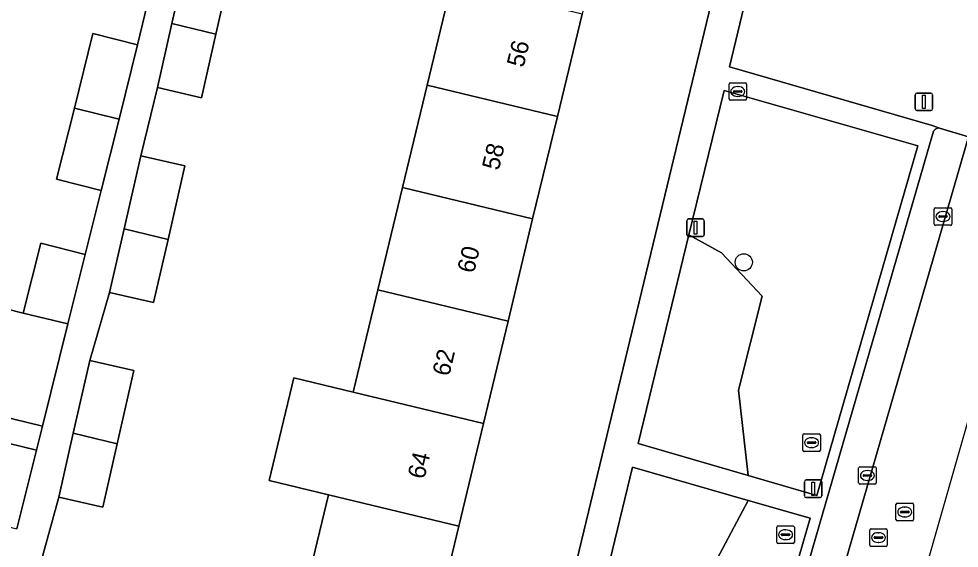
# Model space of a CAD drawing. Extents: x 162803 to 163818, y 381639 to 382475.
# Drawn here: x 163706.9 to 163760.5, y 382064.8 to 382094.9 of the extents above; entities that cross this region are included whole.
import ezdxf

# ---------------------------------------------------------------- set-up
doc = ezdxf.new("R2010")
doc.units = 0
for name, color, linetype in [('IMGEO_Boom', 7, 'Continuous'), ('IMGEO_Erf', 7, 'Continuous'), ('IMGEO_Groenvoorziening', 7, 'Continuous'), ('IMGEO_Kolk', 7, 'Continuous'), ('IMGEO_Lichtmast', 7, 'Continuous'), ('IMGEO_Pand', 7, 'Continuous'), ('IMGEO_Pand_nummerreeks', 7, 'Continuous'), ('IMGEO_Parkeervlak_open', 7, 'Continuous'), ('IMGEO_Rijbaan_lokaal_open', 7, 'Continuous'), ('IMGEO_Rioolput', 7, 'Continuous'), ('IMGEO_Voetpad_open', 7, 'Continuous')]:
    doc.layers.add(name, color=color, linetype=linetype)

msp = doc.modelspace()

# ---------------------------------------------------------------- linework, layer by layer
at = {"layer": 'IMGEO_Boom'}
msp.add_circle((163748.231, 382081.063), 0.489, dxfattribs=at)
at = {"layer": 'IMGEO_Erf'}
for points in [[(163706.171, 382078.411), (163707.154, 382078.174), (163708.147, 382082.151), (163710.691, 382081.516), (163711.163, 382083.409), (163711.6, 382085.159), (163709.056, 382085.794), (163710.066, 382089.842), (163711.129, 382094.098), (163713.673, 382093.463), (163717.277, 382108.409), (163714.817, 382109.006), (163715.851, 382113.276), (163711.507, 382114.328), (163712.943, 382120.257), (163705.059, 382122.002)], [(163748.892, 382111.471), (163743.263, 382112.863), (163741.823, 382106.888), (163740.416, 382101.046), (163739.011, 382095.215), (163737.603, 382089.373), (163736.196, 382083.533), (163734.79, 382077.702), (163733.385, 382071.869), (163731.978, 382066.029), (163730.572, 382060.197), (163729.13, 382054.211), (163735.93, 382052.586), (163749.786, 382109.999)], [(163719.089, 382098.235), (163718.136, 382094.064), (163717.308, 382090.444), (163714.798, 382091.018), (163713.86, 382087.136), (163716.369, 382086.563), (163715.41, 382082.37), (163714.587, 382078.772), (163712.078, 382079.346), (163710.955, 382075.464), (163713.464, 382074.891), (163712.511, 382070.72), (163711.683, 382067.1), (163709.173, 382067.674), (163708.008, 382063.394)], [(163723.156, 382061.983), (163724.562, 382067.816), (163721.171, 382068.633), (163722.578, 382074.473), (163725.969, 382073.656), (163727.375, 382079.488), (163728.78, 382085.319), (163730.187, 382091.16), (163731.595, 382097.002)], [(163705.398, 382070.963), (163707.905, 382070.359), (163708.246, 382071.726), (163705.739, 382072.33)]]:
    msp.add_lwpolyline(points, dxfattribs=at)
at = {"layer": 'IMGEO_Groenvoorziening'}
msp.add_lwpolyline([(163751.434, 382108.895), (163747.42, 382092.199), (163758.976, 382088.868), (163759.393, 382088.7), (163761.039, 382088.22), (163763.321, 382096.072), (163765.543, 382103.783)], dxfattribs=at)
for points in [[(163758.151, 382087.703), (163747.107, 382090.861), (163745.1, 382082.621), (163746.96, 382081.602), (163749.276, 382079.141), (163747.934, 382073.782), (163748.486, 382068.912), (163752.392, 382067.775)], [(163745.1, 382082.621), (163742.206, 382070.74), (163748.486, 382068.912), (163747.934, 382073.782), (163749.276, 382079.141), (163746.96, 382081.602)], [(163748.489, 382067.489), (163741.896, 382069.388), (163740.601, 382064.047), (163742.441, 382062.473), (163743.877, 382062.249), (163746.214, 382063.24)], [(163752.016, 382066.473), (163748.489, 382067.489), (163746.214, 382063.24), (163743.877, 382062.249), (163742.441, 382062.473), (163740.601, 382064.047), (163737.82, 382052.584), (163747.2, 382049.873)]]:
    msp.add_lwpolyline(points, close=True, dxfattribs=at)
at = {"layer": 'IMGEO_Kolk'}
for p, q in [((163759.091, 382083.245), (163759.091, 382084.097)), ((163759.166, 382084.171), (163760.018, 382084.171)), ((163759.579, 382083.951), (163759.604, 382083.951)), ((163760.092, 382084.097), (163760.092, 382083.245)), ((163759.35, 382083.665), (163759.35, 382083.677)), ((163759.788, 382083.628), (163759.39, 382083.628)), ((163759.393, 382083.714), (163759.791, 382083.714)), ((163759.602, 382083.391), (163759.577, 382083.391)), ((163759.834, 382083.677), (163759.834, 382083.665)), ((163760.018, 382083.171), (163759.166, 382083.171)), ((163751.597, 382070.359), (163751.597, 382071.211)), ((163751.672, 382071.285), (163752.524, 382071.285)), ((163752.085, 382071.065), (163752.11, 382071.065)), ((163752.598, 382071.211), (163752.598, 382070.359)), ((163751.856, 382070.779), (163751.856, 382070.791)), ((163752.294, 382070.742), (163751.896, 382070.742)), ((163751.899, 382070.828), (163752.297, 382070.828)), ((163752.108, 382070.505), (163752.083, 382070.505)), ((163752.34, 382070.791), (163752.34, 382070.779)), ((163752.524, 382070.285), (163751.672, 382070.285)), ((163754.782, 382068.489), (163754.782, 382069.341)), ((163754.857, 382069.415), (163755.709, 382069.415)), ((163755.783, 382069.341), (163755.783, 382068.489)), ((163755.041, 382068.909), (163755.041, 382068.921)), ((163755.479, 382068.872), (163755.081, 382068.872)), ((163755.084, 382068.958), (163755.482, 382068.958)), ((163755.27, 382069.195), (163755.295, 382069.195)), ((163755.525, 382068.921), (163755.525, 382068.909)), ((163755.709, 382068.415), (163754.857, 382068.415)), ((163755.293, 382068.635), (163755.268, 382068.635)), ((163750.114, 382065.11), (163750.114, 382065.962)), ((163750.189, 382066.036), (163751.041, 382066.036)), ((163750.416, 382065.579), (163750.814, 382065.579)), ((163750.602, 382065.816), (163750.627, 382065.816)), ((163751.115, 382065.962), (163751.115, 382065.11)), ((163750.373, 382065.53), (163750.373, 382065.542)), ((163750.811, 382065.493), (163750.413, 382065.493)), ((163750.625, 382065.256), (163750.6, 382065.256)), ((163750.857, 382065.542), (163750.857, 382065.53)), ((163751.041, 382065.036), (163750.189, 382065.036))]:
    msp.add_line(p, q, dxfattribs=at)
for points in [[(163759.091, 382083.245), (163759.091, 382084.097)], [(163759.166, 382084.171), (163760.018, 382084.171)], [(163760.092, 382084.097), (163760.092, 382083.245)], [(163760.018, 382083.171), (163759.166, 382083.171)], [(163751.597, 382070.359), (163751.597, 382071.211)], [(163751.672, 382071.285), (163752.524, 382071.285)], [(163752.598, 382071.211), (163752.598, 382070.359)], [(163752.524, 382070.285), (163751.672, 382070.285)], [(163754.782, 382068.489), (163754.782, 382069.341)], [(163754.857, 382069.415), (163755.709, 382069.415)], [(163755.783, 382069.341), (163755.783, 382068.489)], [(163755.709, 382068.415), (163754.857, 382068.415)], [(163750.114, 382065.11), (163750.114, 382065.962)], [(163750.189, 382066.036), (163751.041, 382066.036)], [(163751.115, 382065.962), (163751.115, 382065.11)], [(163751.041, 382065.036), (163750.189, 382065.036)]]:
    msp.add_lwpolyline(points, dxfattribs=at)
for centre, radius, start, end in [((163759.168, 382084.095), 0.0765, 91.552, 178.448), ((163759.168, 382084.095), 0.0765, 91.552, 178.448), ((163760.016, 382084.095), 0.0765, 1.552, 88.448), ((163760.016, 382084.095), 0.0765, 1.552, 88.448), ((163759.39, 382083.674), 0.0403, 85.8775, 175.7526), ((163759.387, 382083.664), 0.0366, 178.938, 274.7102), ((163759.791, 382083.671), 0.043, 264.8664, 352.4533), ((163759.795, 382083.676), 0.0386, 1.7309, 96.639), ((163759.168, 382083.247), 0.0765, 181.552, 268.448), ((163759.168, 382083.247), 0.0765, 181.552, 268.448), ((163760.016, 382083.247), 0.0765, 271.552, 358.448), ((163760.016, 382083.247), 0.0765, 271.552, 358.448), ((163751.674, 382071.209), 0.0765, 91.552, 178.448), ((163751.674, 382071.209), 0.0765, 91.552, 178.448), ((163752.522, 382071.209), 0.0765, 1.552, 88.448), ((163752.522, 382071.209), 0.0765, 1.552, 88.448), ((163751.896, 382070.788), 0.0403, 85.8775, 175.7526), ((163751.893, 382070.778), 0.0366, 178.938, 274.7102), ((163752.297, 382070.785), 0.043, 264.8664, 352.4533), ((163752.301, 382070.79), 0.0386, 1.7309, 96.639), ((163751.674, 382070.361), 0.0765, 181.552, 268.448), ((163751.674, 382070.361), 0.0765, 181.552, 268.448), ((163752.522, 382070.361), 0.0765, 271.552, 358.448), ((163752.522, 382070.361), 0.0765, 271.552, 358.448), ((163754.859, 382069.339), 0.0765, 91.552, 178.448), ((163754.859, 382069.339), 0.0765, 91.552, 178.448), ((163755.707, 382069.339), 0.0765, 1.552, 88.448), ((163755.707, 382069.339), 0.0765, 1.552, 88.448), ((163755.081, 382068.918), 0.0403, 85.8775, 175.7526), ((163755.078, 382068.908), 0.0366, 178.938, 274.7102), ((163755.482, 382068.915), 0.043, 264.8664, 352.4533), ((163755.486, 382068.92), 0.0386, 1.7309, 96.639), ((163754.859, 382068.491), 0.0765, 181.552, 268.448), ((163754.859, 382068.491), 0.0765, 181.552, 268.448), ((163755.707, 382068.491), 0.0765, 271.552, 358.448), ((163755.707, 382068.491), 0.0765, 271.552, 358.448), ((163750.191, 382065.96), 0.0765, 91.552, 178.448), ((163750.191, 382065.96), 0.0765, 91.552, 178.448), ((163750.413, 382065.539), 0.0403, 85.8775, 175.7526), ((163750.818, 382065.541), 0.0386, 1.7309, 96.639), ((163751.039, 382065.96), 0.0765, 1.552, 88.448), ((163751.039, 382065.96), 0.0765, 1.552, 88.448), ((163750.191, 382065.112), 0.0765, 181.552, 268.448), ((163750.191, 382065.112), 0.0765, 181.552, 268.448), ((163750.41, 382065.529), 0.0366, 178.938, 274.7102), ((163750.814, 382065.536), 0.043, 264.8664, 352.4533), ((163751.039, 382065.112), 0.0765, 271.552, 358.448), ((163751.039, 382065.112), 0.0765, 271.552, 358.448)]:
    msp.add_arc(centre, radius, start, end, dxfattribs=at)
for centre, major_axis, ratio, start_param, end_param in [((163759.578, 382083.671), (-0.387, 0.002), 0.722429, 4.712389, 7.853982), ((163759.603, 382083.671), (-0.39, 0.002), 0.717154, 1.570796, 4.712389), ((163752.084, 382070.785), (-0.387, 0.002), 0.722429, 4.712389, 7.853982), ((163752.109, 382070.785), (-0.39, 0.002), 0.717154, 1.570796, 4.712389), ((163755.269, 382068.915), (-0.387, 0.002), 0.722429, 4.712389, 7.853982), ((163755.294, 382068.915), (-0.39, 0.002), 0.717154, 1.570796, 4.712389), ((163750.601, 382065.536), (-0.387, 0.002), 0.722429, 4.712389, 7.853982), ((163750.626, 382065.536), (-0.39, 0.002), 0.717154, 1.570796, 4.712389)]:
    msp.add_ellipse(centre, major_axis=major_axis, ratio=ratio, start_param=start_param, end_param=end_param, dxfattribs=at)
at = {"layer": 'IMGEO_Lichtmast'}
for p, q in [((163758.004, 382089.808), (163758.004, 382090.608)), ((163758.004, 382090.608), (163758.004, 382089.808)), ((163758.104, 382090.708), (163758.894, 382090.708)), ((163758.894, 382090.708), (163758.104, 382090.708)), ((163758.994, 382090.608), (163758.994, 382089.808)), ((163758.994, 382089.808), (163758.994, 382090.608)), ((163758.894, 382089.708), (163758.104, 382089.708)), ((163758.104, 382089.708), (163758.894, 382089.708)), ((163744.99, 382082.635), (163744.99, 382083.435)), ((163744.99, 382083.435), (163744.99, 382082.635)), ((163745.09, 382083.535), (163745.88, 382083.535)), ((163745.88, 382083.535), (163745.09, 382083.535)), ((163745.98, 382083.435), (163745.98, 382082.635)), ((163745.98, 382082.635), (163745.98, 382083.435)), ((163745.88, 382082.535), (163745.09, 382082.535)), ((163745.09, 382082.535), (163745.88, 382082.535)), ((163751.688, 382067.757), (163751.688, 382068.557)), ((163751.688, 382068.557), (163751.688, 382067.757)), ((163751.788, 382068.657), (163752.578, 382068.657)), ((163752.578, 382068.657), (163751.788, 382068.657)), ((163752.678, 382068.557), (163752.678, 382067.757)), ((163752.678, 382067.757), (163752.678, 382068.557)), ((163752.578, 382067.657), (163751.788, 382067.657)), ((163751.788, 382067.657), (163752.578, 382067.657))]:
    msp.add_line(p, q, dxfattribs=at)
for points in [[(163758.424, 382090.583), (163758.574, 382090.583), (163758.574, 382089.833), (163758.424, 382089.833), (163758.424, 382090.583)], [(163745.41, 382083.41), (163745.56, 382083.41), (163745.56, 382082.66), (163745.41, 382082.66), (163745.41, 382083.41)], [(163752.108, 382068.532), (163752.258, 382068.532), (163752.258, 382067.782), (163752.108, 382067.782), (163752.108, 382068.532)]]:
    msp.add_lwpolyline(points, dxfattribs=at)
for centre, start, end in [((163758.104, 382090.608), 90, 180), ((163758.104, 382090.608), 90, 180), ((163758.894, 382090.608), 0, 90), ((163758.894, 382090.608), 360, 90), ((163758.104, 382089.808), 180, 270), ((163758.104, 382089.808), 180, 270), ((163758.894, 382089.808), 270, 0), ((163758.894, 382089.808), 270, 0), ((163745.09, 382083.435), 90, 180), ((163745.09, 382083.435), 90, 180), ((163745.88, 382083.435), 0, 90), ((163745.88, 382083.435), 360, 90), ((163745.09, 382082.635), 180, 270), ((163745.09, 382082.635), 180, 270), ((163745.88, 382082.635), 270, 0), ((163745.88, 382082.635), 270, 0), ((163751.788, 382068.557), 90, 180), ((163751.788, 382068.557), 90, 180), ((163752.578, 382068.557), 0, 90), ((163752.578, 382068.557), 360, 90), ((163751.788, 382067.757), 180, 270), ((163751.788, 382067.757), 180, 270), ((163752.578, 382067.757), 270, 0), ((163752.578, 382067.757), 270, 0)]:
    msp.add_arc(centre, 0.1, start, end, dxfattribs=at)
at = {"layer": 'IMGEO_Pand'}
for points in [[(163715.633, 382094.667), (163718.136, 382094.064), (163719.089, 382098.235), (163716.58, 382098.808)], [(163739.011, 382095.215), (163731.595, 382097.002), (163730.187, 382091.16), (163737.603, 382089.373)], [(163715.633, 382094.667), (163714.798, 382091.018), (163717.308, 382090.444), (163718.136, 382094.064)], [(163710.066, 382089.842), (163712.615, 382089.227), (163713.673, 382093.463), (163711.129, 382094.098)], [(163730.187, 382091.16), (163728.78, 382085.319), (163736.196, 382083.533), (163737.603, 382089.373)], [(163712.615, 382089.227), (163710.066, 382089.842), (163709.056, 382085.794), (163711.6, 382085.159)], [(163712.907, 382082.973), (163715.41, 382082.37), (163716.369, 382086.563), (163713.86, 382087.136)], [(163734.79, 382077.702), (163736.196, 382083.533), (163728.78, 382085.319), (163727.375, 382079.488)], [(163712.907, 382082.973), (163712.078, 382079.346), (163714.587, 382078.772), (163715.41, 382082.37)], [(163710.691, 382081.516), (163708.147, 382082.151), (163707.154, 382078.174), (163709.703, 382077.559)], [(163734.79, 382077.702), (163727.375, 382079.488), (163725.969, 382073.656), (163733.385, 382071.869)], [(163709.703, 382077.559), (163707.154, 382078.174), (163706.171, 382078.411), (163704.772, 382072.805), (163705.793, 382072.55), (163705.739, 382072.33), (163708.246, 382071.726)], [(163710.008, 382071.323), (163712.511, 382070.72), (163713.464, 382074.891), (163710.955, 382075.464)], [(163733.385, 382071.869), (163725.969, 382073.656), (163722.578, 382074.473), (163721.171, 382068.633), (163724.562, 382067.816), (163731.978, 382066.029)], [(163707.905, 382070.359), (163705.398, 382070.963), (163704.279, 382066.484), (163706.787, 382065.879)], [(163710.008, 382071.323), (163709.173, 382067.674), (163711.683, 382067.1), (163712.511, 382070.72)], [(163723.156, 382061.983), (163730.572, 382060.197), (163731.978, 382066.029), (163724.562, 382067.816)]]:
    msp.add_lwpolyline(points, close=True, dxfattribs=at)
at = {"layer": 'IMGEO_Parkeervlak_open'}
for points in [[(163761.039, 382088.22), (163759.393, 382088.7)], [(163759.05, 382088.536), (163744.284, 382037.611), (163743.022, 382033.481), (163742.967, 382033.162), (163737.386, 382015.822), (163739.262, 382015.202), (163744.884, 382032.599), (163746.186, 382036.915), (163761.039, 382088.22)]]:
    msp.add_lwpolyline(points, dxfattribs=at)
msp.add_arc((163759.353, 382088.344), 0.359, 83.5459, 147.5622, dxfattribs=at)
at = {"layer": 'IMGEO_Rijbaan_lokaal_open'}
for points in [[(163749.351, 382031.238), (163767.396, 382094.288), (163771.741, 382110.043), (163781.021, 382143.687), (163785.255, 382161.025), (163785.581, 382162.442), (163787.433, 382170.264), (163787.952, 382172.447), (163783.026, 382173.42), (163781.662, 382167.627), (163780.371, 382162.055), (163779.065, 382156.581), (163777.537, 382150.439), (163774.927, 382139.718), (163772.313, 382129.555), (163769.939, 382120.437), (163769.702, 382119.488)], [(163765.543, 382103.783), (163763.321, 382096.072), (163761.039, 382088.22), (163746.186, 382036.915), (163744.884, 382032.599), (163749.351, 382031.238)]]:
    msp.add_lwpolyline(points, dxfattribs=at)
at = {"layer": 'IMGEO_Rioolput'}
for p, q in [((163747.39, 382090.371), (163747.39, 382091.223)), ((163747.465, 382091.297), (163748.317, 382091.297)), ((163747.649, 382090.791), (163747.649, 382090.803)), ((163747.692, 382090.84), (163748.09, 382090.84)), ((163747.878, 382091.077), (163747.903, 382091.077)), ((163748.133, 382090.803), (163748.133, 382090.791)), ((163748.391, 382091.223), (163748.391, 382090.371)), ((163748.317, 382090.297), (163747.465, 382090.297)), ((163748.087, 382090.754), (163747.689, 382090.754)), ((163747.901, 382090.517), (163747.876, 382090.517)), ((163756.91, 382066.407), (163756.91, 382067.259)), ((163756.985, 382067.333), (163757.837, 382067.333)), ((163757.911, 382067.259), (163757.911, 382066.407)), ((163757.169, 382066.827), (163757.169, 382066.839)), ((163757.607, 382066.79), (163757.209, 382066.79)), ((163757.212, 382066.876), (163757.61, 382066.876)), ((163757.398, 382067.113), (163757.423, 382067.113)), ((163757.653, 382066.839), (163757.653, 382066.827)), ((163757.837, 382066.333), (163756.985, 382066.333)), ((163757.421, 382066.553), (163757.396, 382066.553)), ((163755.412, 382064.948), (163755.412, 382065.8)), ((163755.487, 382065.874), (163756.339, 382065.874)), ((163755.9, 382065.654), (163755.925, 382065.654)), ((163756.413, 382065.8), (163756.413, 382064.948)), ((163755.671, 382065.368), (163755.671, 382065.38)), ((163756.109, 382065.331), (163755.711, 382065.331)), ((163755.714, 382065.417), (163756.112, 382065.417)), ((163755.923, 382065.094), (163755.898, 382065.094)), ((163756.155, 382065.38), (163756.155, 382065.368)), ((163756.339, 382064.874), (163755.487, 382064.874))]:
    msp.add_line(p, q, dxfattribs=at)
for points in [[(163747.39, 382090.371), (163747.39, 382091.223)], [(163747.465, 382091.297), (163748.317, 382091.297)], [(163748.391, 382091.223), (163748.391, 382090.371)], [(163748.317, 382090.297), (163747.465, 382090.297)], [(163756.91, 382066.407), (163756.91, 382067.259)], [(163756.985, 382067.333), (163757.837, 382067.333)], [(163757.911, 382067.259), (163757.911, 382066.407)], [(163757.837, 382066.333), (163756.985, 382066.333)], [(163755.412, 382064.948), (163755.412, 382065.8)], [(163755.487, 382065.874), (163756.339, 382065.874)], [(163756.413, 382065.8), (163756.413, 382064.948)], [(163756.339, 382064.874), (163755.487, 382064.874)]]:
    msp.add_lwpolyline(points, dxfattribs=at)
for centre, radius, start, end in [((163747.467, 382091.221), 0.0765, 91.552, 178.448), ((163747.467, 382091.221), 0.0765, 91.552, 178.448), ((163747.689, 382090.8), 0.0403, 85.8775, 175.7526), ((163747.686, 382090.79), 0.0366, 178.938, 274.7102), ((163748.09, 382090.797), 0.043, 264.8664, 352.4533), ((163748.094, 382090.802), 0.0386, 1.7309, 96.639), ((163748.315, 382091.221), 0.0765, 1.552, 88.448), ((163748.315, 382091.221), 0.0765, 1.552, 88.448), ((163747.467, 382090.373), 0.0765, 181.552, 268.448), ((163747.467, 382090.373), 0.0765, 181.552, 268.448), ((163748.315, 382090.373), 0.0765, 271.552, 358.448), ((163748.315, 382090.373), 0.0765, 271.552, 358.448), ((163756.987, 382067.257), 0.0765, 91.552, 178.448), ((163756.987, 382067.257), 0.0765, 91.552, 178.448), ((163757.835, 382067.257), 0.0765, 1.552, 88.448), ((163757.835, 382067.257), 0.0765, 1.552, 88.448), ((163757.209, 382066.836), 0.0403, 85.8775, 175.7526), ((163757.206, 382066.826), 0.0366, 178.938, 274.7102), ((163757.61, 382066.833), 0.043, 264.8664, 352.4533), ((163757.614, 382066.838), 0.0386, 1.7309, 96.639), ((163756.987, 382066.409), 0.0765, 181.552, 268.448), ((163756.987, 382066.409), 0.0765, 181.552, 268.448), ((163757.835, 382066.409), 0.0765, 271.552, 358.448), ((163757.835, 382066.409), 0.0765, 271.552, 358.448), ((163755.489, 382065.798), 0.0765, 91.552, 178.448), ((163755.489, 382065.798), 0.0765, 91.552, 178.448), ((163756.337, 382065.798), 0.0765, 1.552, 88.448), ((163756.337, 382065.798), 0.0765, 1.552, 88.448), ((163755.711, 382065.377), 0.0403, 85.8775, 175.7526), ((163755.708, 382065.367), 0.0366, 178.938, 274.7102), ((163756.112, 382065.374), 0.043, 264.8664, 352.4533), ((163756.116, 382065.379), 0.0386, 1.7309, 96.639), ((163755.489, 382064.95), 0.0765, 181.552, 268.448), ((163755.489, 382064.95), 0.0765, 181.552, 268.448), ((163756.337, 382064.95), 0.0765, 271.552, 358.448), ((163756.337, 382064.95), 0.0765, 271.552, 358.448)]:
    msp.add_arc(centre, radius, start, end, dxfattribs=at)
for centre, major_axis, ratio, start_param, end_param in [((163747.877, 382090.797), (-0.387, 0.002), 0.722429, 4.712389, 7.853982), ((163747.902, 382090.797), (-0.39, 0.002), 0.717154, 1.570796, 4.712389), ((163757.397, 382066.833), (-0.387, 0.002), 0.722429, 4.712389, 7.853982), ((163757.422, 382066.833), (-0.39, 0.002), 0.717154, 1.570796, 4.712389), ((163755.899, 382065.374), (-0.387, 0.002), 0.722429, 4.712389, 7.853982), ((163755.924, 382065.374), (-0.39, 0.002), 0.717154, 1.570796, 4.712389)]:
    msp.add_ellipse(centre, major_axis=major_axis, ratio=ratio, start_param=start_param, end_param=end_param, dxfattribs=at)
at = {"layer": 'IMGEO_Voetpad_open'}
for points in [[(163749.786, 382109.999), (163735.93, 382052.586), (163735.438, 382050.55), (163727.259, 382016.658)], [(163759.393, 382088.7), (163758.976, 382088.868), (163747.42, 382092.199), (163751.434, 382108.895)], [(163717.277, 382108.409), (163713.673, 382093.463), (163712.615, 382089.227), (163711.6, 382085.159), (163711.163, 382083.409), (163710.691, 382081.516), (163709.703, 382077.559), (163708.246, 382071.726), (163707.905, 382070.359), (163706.787, 382065.879)], [(163708.008, 382063.394), (163709.173, 382067.674), (163710.008, 382071.323), (163710.955, 382075.464), (163712.078, 382079.346), (163712.907, 382082.973), (163713.86, 382087.136), (163714.798, 382091.018), (163715.633, 382094.667), (163716.58, 382098.808)], [(163739.262, 382015.202), (163737.386, 382015.822), (163742.967, 382033.162), (163743.022, 382033.481), (163744.284, 382037.611), (163759.05, 382088.536)]]:
    msp.add_lwpolyline(points, dxfattribs=at)
for points in [[(163742.206, 382070.74), (163745.1, 382082.621), (163747.107, 382090.861), (163758.151, 382087.703), (163752.392, 382067.775), (163748.486, 382068.912)], [(163737.82, 382052.584), (163740.601, 382064.047), (163741.896, 382069.388), (163748.489, 382067.489), (163752.016, 382066.473), (163747.2, 382049.873)]]:
    msp.add_lwpolyline(points, close=True, dxfattribs=at)
msp.add_arc((163759.353, 382088.344), 0.359, 83.5459, 147.5622, dxfattribs=at)

# ---------------------------------------------------------------- texts
at = {"layer": 'IMGEO_Pand_nummerreeks'}
for s, rotation, p in [('56', 76.4521, (163735.673, 382092.122)), ('58', 76.4521, (163734.26, 382086.259)), ('60', 76.4521, (163732.847, 382080.394)), ('62', 76.4521, (163731.432, 382074.524)), ('64', 76.4498, (163730.02, 382068.661))]:
    msp.add_text(s, height=1, rotation=rotation, dxfattribs=at).set_placement(p)

doc.saveas('drawing.dxf')
